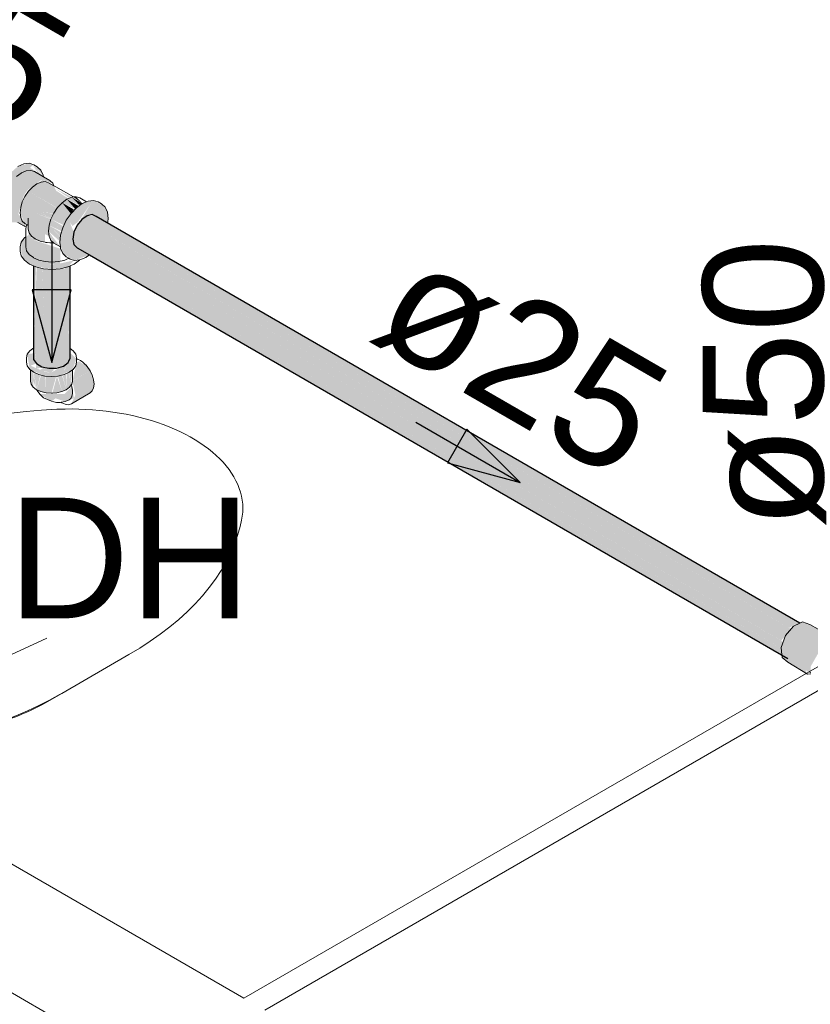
# Model space of a CAD drawing. Header units: millimetres. Extents: x 567 to 934, y -1 to 364.
# Tile 543 of 656: x 742.51 to 743.82, y 65.95 to 67.58. Entities that reach past the tile are written whole.
import ezdxf

# ---------------------------------------------------------------- set-up
doc = ezdxf.new("R2010")
doc.units = ezdxf.units.MM
doc.header["$MEASUREMENT"] = 0
doc.linetypes.add('JIS_02_2.0', pattern=[0.3, 0.2, -0.1])
doc.linetypes.add('NULL', pattern=[0])
for name, color, linetype, lineweight in [('A-WALL', 7, 'Continuous', 25), ('AF-Condutos', 140, 'Continuous', 25), ('AF-Conexões', 152, 'Continuous', 18), ('AF-Curva de transposição', 152, 'Continuous', 18), ('AF-Peça de utilização', 152, 'Continuous', 18), ('AF-Sentido conduto', 140, 'Continuous', 30), ('AF-Textos conduto', 7, 'Continuous', 9), ('DI-Área do detalhe', 10, 'JIS_02_2.0', 0), ('Peças hidrossanitárias', 7, 'Continuous', 13), ('Textos', 7, 'Continuous', 9)]:
    doc.layers.add(name, color=color, linetype=linetype, lineweight=lineweight)
doc.styles.add('Arial', font='arial.ttf')

msp = doc.modelspace()

# ---------------------------------------------------------------- hatches: boundary and pattern name
at = {"layer": 'AF-Condutos', "linetype": 'Continuous'}
for points in [[(742.1196, 67.5547), (742.5157, 67.326), (742.1352, 67.5462)], [(742.635, 67.2579), (742.6197, 67.2593), (742.603, 67.2433), (742.5958, 67.2206), (743.7751, 66.5398), (742.649, 67.2017), (743.7769, 66.551), (742.6505, 67.2153), (743.7822, 66.5625), (742.6552, 67.2268), (743.79, 66.5722), (742.6531, 67.2397), (743.799, 66.5784), (742.6538, 67.2461), (743.8075, 66.5802)], [(742.635, 67.2579), (743.8016, 66.5836), (743.8024, 66.5839)], [(742.6538, 67.2461), (743.7952, 66.5806), (743.8016, 66.5836)], [(743.7937, 66.5815), (742.6531, 67.2397), (743.7843, 66.5756)], [(742.6303, 67.2005), (743.7751, 66.5398), (742.5958, 67.2206), (742.5977, 67.2115), (743.7769, 66.5307)], [(743.7793, 66.5642), (742.6505, 67.2153), (743.7711, 66.5545)], [(742.6519, 67.2288), (743.7793, 66.5642), (743.7873, 66.5738)], [(742.5977, 67.2115), (743.7722, 66.5312), (743.7719, 66.5336)], [(742.5977, 67.2115), (742.603, 67.2062), (743.7822, 66.5253)], [(742.6303, 67.2005), (743.7719, 66.5336), (743.7712, 66.542)], [(743.7707, 66.5423), (743.7744, 66.5525), (742.649, 67.2017)], [(742.5918, 67.1762), (742.5889, 67.0412), (742.5885, 67.1747), (742.5806, 67.1712), (742.5555, 67.1706), (742.5488, 67.0714), (742.5449, 67.1719), (742.5438, 67.1721), (742.5389, 67.0789), (742.536, 67.174), (742.5321, 67.066), (742.531, 67.176), (742.5309, 67.0665), (742.5316, 67.0452), (742.5355, 67.0141), (742.5564, 67.0063), (742.5804, 67.01), (742.5918, 67.0228)], [(742.5321, 67.066), (742.535, 67.1742), (742.5311, 67.1759)], [(742.5389, 67.0789), (742.5438, 67.1721), (742.536, 67.174)], [(742.5488, 67.0714), (742.5554, 67.1694), (742.545, 67.1718)], [(742.5889, 67.0409), (742.5913, 67.176), (742.5885, 67.1747)], [(742.5315, 67.0405), (742.5309, 67.0209), (742.5355, 67.0141)]]:
    msp.add_hatch(color=151, dxfattribs=at).paths.add_polyline_path(points)
at = {"layer": 'AF-Conexões', "linetype": 'Continuous'}
for points in [[(742.5021, 67.248), (742.5208, 67.2419), (742.5056, 67.2623), (742.5146, 67.2925), (742.5209, 67.3018), (742.5442, 67.3188), (742.5628, 67.313), (742.5325, 67.3323), (742.5187, 67.3335), (742.5294, 67.3427), (742.5467, 67.3266), (742.543, 67.3348), (742.5235, 67.3461), (742.5049, 67.3411), (742.4863, 67.3246), (742.4726, 67.301), (742.4676, 67.2766), (742.4726, 67.258), (742.4844, 67.2491)], [(742.5471, 67.3238), (742.5294, 67.3427), (742.5379, 67.3306), (742.5204, 67.3418), (742.52, 67.334)], [(742.5645, 67.3089), (742.5451, 67.3185), (742.5217, 67.299), (742.5764, 67.279), (742.5882, 67.2881), (742.5684, 67.3006)], [(742.5094, 67.2721), (742.5599, 67.2542), (742.542, 67.265), (742.5643, 67.2633), (742.5699, 67.2718), (742.5224, 67.2997), (742.5166, 67.2913), (742.5056, 67.2623)], [(742.5752, 67.2794), (742.5224, 67.2997), (742.57, 67.2722)], [(742.5675, 67.3038), (742.5886, 67.2894), (742.6, 67.2869)], [(742.5927, 67.2627), (742.5782, 67.2808), (742.5708, 67.273), (742.5864, 67.2534)], [(742.6539, 67.247), (742.6547, 67.2546), (742.6447, 67.2767), (742.6302, 67.2845), (742.6116, 67.2795), (742.593, 67.263), (742.5793, 67.2394), (742.5743, 67.215), (742.5793, 67.1964), (742.5989, 67.1851), (742.5911, 67.2483), (742.6253, 67.2786), (742.6092, 67.2519), (742.6257, 67.2605)], [(742.6, 67.2704), (742.5861, 67.2866), (742.5782, 67.2808)], [(742.5975, 67.2697), (742.5782, 67.2808), (742.5927, 67.2627)], [(742.6073, 67.2764), (742.5941, 67.29), (742.5861, 67.2866)], [(742.605, 67.2757), (742.5861, 67.2866), (742.5996, 67.2708)], [(742.6253, 67.2786), (742.5911, 67.2483), (742.5954, 67.2423), (742.6042, 67.2484)], [(742.6119, 67.2797), (742.5941, 67.29), (742.6064, 67.2773)], [(742.6014, 67.2907), (742.5969, 67.2903), (742.6119, 67.2797)], [(742.6547, 67.2546), (742.6534, 67.265), (742.6438, 67.2787)], [(742.5166, 67.2461), (742.5565, 67.2251), (742.5596, 67.2536), (742.5095, 67.2728), (742.5085, 67.264)], [(742.542, 67.265), (742.5587, 67.2553), (742.564, 67.2628)], [(742.5813, 67.2434), (742.5899, 67.249), (742.5708, 67.273), (742.5596, 67.2536)], [(742.522, 67.2368), (742.5305, 67.2191), (742.5499, 67.2152), (742.5498, 67.2404), (742.5233, 67.2598)], [(742.5776, 67.2335), (742.5596, 67.2536), (742.5565, 67.2433)], [(742.5769, 67.2343), (742.58, 67.2418), (742.5596, 67.2536)], [(742.6234, 67.1944), (742.5977, 67.2115), (742.5977, 67.2319), (742.5911, 67.2483), (742.5989, 67.1851)], [(742.5753, 67.2244), (742.5565, 67.2433), (742.5555, 67.2335), (742.5745, 67.2168)], [(742.5637, 67.2144), (742.5753, 67.2074), (742.5555, 67.2335), (742.5565, 67.225)], [(742.575, 67.2248), (742.577, 67.2315), (742.5565, 67.2433)], [(742.5103, 67.2153), (742.5239, 67.1859), (742.5569, 67.178), (742.5748, 67.178), (742.5757, 67.2044), (742.5309, 67.2189), (742.5236, 67.2287)], [(742.5103, 67.1995), (742.5156, 67.1854), (742.5309, 67.176), (742.5612, 67.1702), (742.5875, 67.1743), (742.5984, 67.1853), (742.5612, 67.177), (742.5239, 67.1859), (742.5103, 67.2153)]]:
    msp.add_hatch(color=161, dxfattribs=at).paths.add_polyline_path(points)
at = {"layer": 'AF-Curva de transposição', "linetype": 'Continuous'}
for points in [[(743.8465, 66.5661), (743.8185, 66.5816), (743.8067, 66.586), (743.7916, 66.5789), (743.7782, 66.563), (743.7711, 66.5434), (743.7726, 66.5268), (743.8069, 66.5162), (743.8116, 66.5059), (743.8203, 66.4998), (743.8203, 66.5121), (743.8357, 66.5391), (743.8666, 66.5456), (743.8563, 66.5559), (743.8383, 66.5606)], [(743.7822, 66.5188), (743.8146, 66.4992), (743.8069, 66.5162), (743.7726, 66.5268)]]:
    msp.add_hatch(color=161, dxfattribs=at).paths.add_polyline_path(points)
at = {"layer": 'AF-Peça de utilização', "linetype": 'Continuous'}
for points in [[(742.5488, 67.0079), (742.5918, 67.0337), (742.5355, 67.014), (742.5345, 67.0056)], [(742.5204, 67.0296), (742.5245, 67.0045), (742.5498, 66.9933), (742.5713, 66.9933), (742.5954, 67.0036), (742.6022, 67.022), (742.5923, 67.0311), (742.5826, 67.0031), (742.5606, 66.9993), (742.5498, 67.0001), (742.5258, 67.0106), (742.5355, 67.014), (742.5309, 67.0312)], [(742.6062, 67.0179), (742.6023, 67.0157), (742.5954, 66.9854), (742.6246, 67.0023), (742.6199, 67.0092)], [(742.5258, 67.0036), (742.5258, 66.985), (742.5304, 66.975), (742.5304, 67.0001)], [(742.549, 67.0079), (742.5397, 67.0025), (742.5606, 66.9993), (742.5655, 67.0042)], [(742.587, 67.0147), (742.5606, 66.9993), (742.5814, 67.0025)], [(742.5942, 67.0027), (742.5915, 67.0006), (742.5934, 66.9787)], [(742.6282, 66.9686), (742.6312, 66.98), (742.6246, 67.0023), (742.5953, 66.985), (742.6003, 66.9621), (742.5936, 66.9474)], [(742.5348, 66.9729), (742.5316, 66.9994), (742.5304, 66.9855)], [(742.536, 66.9711), (742.536, 66.9974), (742.5316, 66.9994)], [(742.536, 66.9966), (742.536, 66.971), (742.542, 66.9947)], [(742.536, 66.9708), (742.5432, 66.9676), (742.5432, 66.9949)], [(742.5432, 66.9938), (742.5432, 66.9676), (742.5504, 66.9932)], [(742.5505, 66.9933), (742.5432, 66.9676), (742.5516, 66.9656)], [(742.5516, 66.9656), (742.5594, 66.9924), (742.5516, 66.9932)], [(742.5594, 66.9926), (742.5516, 66.9656), (742.5606, 66.9649), (742.5681, 66.9919)], [(742.5696, 66.9932), (742.5621, 66.965), (742.578, 66.9676)], [(742.578, 66.9938), (742.5713, 66.9933), (742.578, 66.9676)], [(742.578, 66.9949), (742.578, 66.9676), (742.5852, 66.9708)], [(742.5852, 66.9966), (742.579, 66.9952), (742.5852, 66.9708)], [(742.5852, 66.971), (742.5907, 66.975), (742.5907, 66.9999), (742.5865, 66.998)], [(742.5907, 66.975), (742.5934, 66.9787), (742.5913, 67.0005)], [(742.5831, 66.9512), (742.5979, 66.9567), (742.5942, 66.9757), (742.5821, 66.9636), (742.5411, 66.9634), (742.5607, 66.9515), (742.5674, 66.9564)]]:
    msp.add_hatch(color=161, dxfattribs=at).paths.add_polyline_path(points)

# ---------------------------------------------------------------- linework, layer by layer
at = {"layer": 'A-WALL', "color": 8, "lineweight": 5}
for p, q in [((745.5298, 67.4917), (742.8798, 65.9617)), ((742.9144, 65.9417), (745.5644, 67.4717)), ((742.8798, 65.9617), (741.2343, 66.9117))]:
    msp.add_line(p, q, dxfattribs=at)
at = {"layer": 'AF-Condutos'}
for p, q in [((742.6108, 67.253), (742.603, 67.2433)), ((742.6197, 67.2593), (742.6108, 67.253)), ((742.6283, 67.261), (742.6197, 67.2593)), ((742.635, 67.2579), (742.6283, 67.261)), ((743.8024, 66.5839), (742.635, 67.2579)), ((742.5977, 67.2319), (742.5958, 67.2206)), ((742.603, 67.2433), (742.5977, 67.2319)), ((742.5958, 67.2206), (742.5977, 67.2115)), ((742.5977, 67.2115), (742.603, 67.2062)), ((742.603, 67.2062), (742.6234, 67.1944)), ((742.6234, 67.1944), (743.7822, 66.5253)), ((742.5309, 67.176), (742.5309, 67.0665)), ((742.5918, 67.0396), (742.5918, 67.1762)), ((742.5309, 67.0665), (742.5309, 67.0451)), ((742.5309, 67.0451), (742.5309, 67.0444)), ((742.5309, 67.0444), (742.5309, 67.0421)), ((742.5309, 67.0421), (742.5309, 67.0403)), ((742.5309, 67.0403), (742.5309, 67.0402)), ((742.5309, 67.0402), (742.5309, 67.0209)), ((742.5918, 67.0391), (742.5918, 67.0396)), ((742.5918, 67.0228), (742.5918, 67.0391)), ((742.5309, 67.0209), (742.5355, 67.0141)), ((742.5885, 67.0157), (742.5918, 67.0228)), ((742.5355, 67.0141), (742.5445, 67.0089)), ((742.5445, 67.0089), (742.5564, 67.0063)), ((742.5564, 67.0063), (742.5691, 67.0066)), ((742.5691, 67.0066), (742.5804, 67.01)), ((742.5804, 67.01), (742.5885, 67.0157))]:
    msp.add_line(p, q, dxfattribs=at)
at = {"layer": 'AF-Conexões'}
for p, q in [((742.5145, 67.3452), (742.5049, 67.3411)), ((742.5235, 67.3461), (742.5145, 67.3452)), ((742.5312, 67.3437), (742.5235, 67.3461)), ((742.5371, 67.3403), (742.5312, 67.3437)), ((742.5104, 67.3298), (742.5028, 67.3243)), ((742.5108, 67.3301), (742.5104, 67.3298)), ((742.5187, 67.3335), (742.5108, 67.3301)), ((742.5261, 67.3342), (742.5187, 67.3335)), ((742.5325, 67.3323), (742.5261, 67.3342)), ((742.5471, 67.3238), (742.5325, 67.3323)), ((742.543, 67.3348), (742.5371, 67.3403)), ((742.5467, 67.3266), (742.543, 67.3348)), ((742.5362, 67.312), (742.5291, 67.3068)), ((742.5434, 67.3151), (742.5362, 67.312)), ((742.5501, 67.3157), (742.5434, 67.3151)), ((742.5471, 67.3238), (742.5467, 67.3266)), ((742.5579, 67.3176), (742.5471, 67.3238)), ((742.5558, 67.314), (742.5501, 67.3157)), ((742.5647, 67.3088), (742.5558, 67.314)), ((742.5628, 67.313), (742.5579, 67.3176)), ((742.5634, 67.3116), (742.5628, 67.313)), ((742.5647, 67.3088), (742.5634, 67.3116)), ((742.5224, 67.2997), (742.5166, 67.2913)), ((742.5291, 67.3068), (742.5224, 67.2997)), ((742.5656, 67.3083), (742.5647, 67.3088)), ((742.5679, 67.307), (742.5656, 67.3083)), ((742.5969, 67.2903), (742.5679, 67.307)), ((742.5122, 67.2822), (742.5095, 67.2728)), ((742.5166, 67.2913), (742.5122, 67.2822)), ((742.5782, 67.2808), (742.5708, 67.273)), ((742.5861, 67.2866), (742.5782, 67.2808)), ((742.5941, 67.29), (742.5861, 67.2866)), ((742.5969, 67.2903), (742.5941, 67.29)), ((742.6014, 67.2907), (742.5969, 67.2903)), ((742.6078, 67.2888), (742.6014, 67.2907)), ((742.6116, 67.2795), (742.6019, 67.2725)), ((742.6186, 67.2825), (742.6078, 67.2888)), ((742.6186, 67.2825), (742.6116, 67.2795)), ((742.6212, 67.2836), (742.6186, 67.2825)), ((742.6302, 67.2845), (742.6212, 67.2836)), ((742.6379, 67.2821), (742.6302, 67.2845)), ((742.6438, 67.2787), (742.6379, 67.2821)), ((742.6497, 67.2732), (742.6438, 67.2787)), ((742.5095, 67.2728), (742.5085, 67.264)), ((742.5085, 67.264), (742.5095, 67.2563)), ((742.5644, 67.2637), (742.5596, 67.2536)), ((742.5708, 67.273), (742.5644, 67.2637)), ((742.593, 67.263), (742.5852, 67.2517)), ((742.6019, 67.2725), (742.593, 67.263)), ((742.6534, 67.265), (742.6497, 67.2732)), ((742.6547, 67.2546), (742.6534, 67.265)), ((742.505, 67.248), (742.5146, 67.2425)), ((742.5095, 67.2563), (742.5114, 67.252)), ((742.5114, 67.252), (742.5122, 67.2502)), ((742.5122, 67.2502), (742.5166, 67.2461)), ((742.5166, 67.2461), (742.5204, 67.2439)), ((742.522, 67.2551), (742.522, 67.243)), ((742.5596, 67.2536), (742.5565, 67.2433)), ((742.5852, 67.2517), (742.5793, 67.2394)), ((742.6539, 67.247), (742.6541, 67.2491)), ((742.6541, 67.2491), (742.6547, 67.2546)), ((742.5146, 67.2425), (742.5152, 67.2423)), ((742.5152, 67.2423), (742.5159, 67.242)), ((742.5159, 67.242), (742.5188, 67.2412)), ((742.5181, 67.2382), (742.5178, 67.2368)), ((742.5178, 67.2368), (742.5178, 67.2258)), ((742.5186, 67.2403), (742.5181, 67.2382)), ((742.5188, 67.2412), (742.5186, 67.2403)), ((742.5193, 67.2433), (742.5188, 67.2412)), ((742.5204, 67.2439), (742.522, 67.243)), ((742.522, 67.243), (742.522, 67.2411)), ((742.522, 67.2411), (742.522, 67.2406)), ((742.522, 67.2406), (742.522, 67.2402)), ((742.522, 67.2402), (742.522, 67.2368)), ((742.522, 67.2368), (742.5233, 67.231)), ((742.5233, 67.231), (742.5246, 67.2292)), ((742.5565, 67.2433), (742.5555, 67.2335)), ((742.5555, 67.2335), (742.5565, 67.225)), ((742.5793, 67.2394), (742.5756, 67.2269)), ((742.5103, 67.2153), (742.5085, 67.2074)), ((742.5141, 67.2206), (742.5103, 67.2153)), ((742.5146, 67.2213), (742.5141, 67.2206)), ((742.5156, 67.2226), (742.5146, 67.2213)), ((742.5178, 67.2243), (742.5156, 67.2226)), ((742.5178, 67.2258), (742.5178, 67.2243)), ((742.5178, 67.2243), (742.5178, 67.2074)), ((742.5246, 67.2292), (742.5272, 67.2255)), ((742.5272, 67.2255), (742.5335, 67.2208)), ((742.5335, 67.2208), (742.5416, 67.2172)), ((742.5416, 67.2172), (742.5499, 67.2152)), ((742.5499, 67.2152), (742.551, 67.215)), ((742.551, 67.215), (742.5535, 67.2148)), ((742.5535, 67.2148), (742.5578, 67.2144)), ((742.5565, 67.225), (742.5577, 67.2224)), ((742.5577, 67.2224), (742.5596, 67.2182)), ((742.5578, 67.2144), (742.5612, 67.2142)), ((742.5596, 67.2182), (742.5637, 67.2144)), ((742.5612, 67.2142), (742.5614, 67.2142)), ((742.5614, 67.2142), (742.5633, 67.2143)), ((742.5633, 67.2143), (742.5637, 67.2144)), ((742.5637, 67.2144), (742.5641, 67.214)), ((742.5641, 67.214), (742.5644, 67.2137)), ((742.5644, 67.2137), (742.5753, 67.2074)), ((742.5756, 67.2269), (742.5743, 67.215)), ((742.5743, 67.215), (742.5753, 67.2074)), ((742.5085, 67.2074), (742.5085, 67.2006)), ((742.5085, 67.2006), (742.5103, 67.1927)), ((742.5178, 67.2074), (742.5193, 67.2009)), ((742.5193, 67.2009), (742.5236, 67.1949)), ((742.5753, 67.2074), (742.5756, 67.2046)), ((742.5756, 67.2046), (742.5793, 67.1964)), ((742.5103, 67.1927), (742.5156, 67.1854)), ((742.5156, 67.1854), (742.5239, 67.1791)), ((742.5236, 67.1949), (742.5305, 67.1897)), ((742.5305, 67.1897), (742.5309, 67.1895)), ((742.5309, 67.1895), (742.5395, 67.1857)), ((742.5395, 67.1857), (742.55, 67.1832)), ((742.55, 67.1832), (742.5612, 67.1824)), ((742.5612, 67.1824), (742.5724, 67.1832)), ((742.5724, 67.1832), (742.5751, 67.1839)), ((742.5751, 67.1839), (742.5781, 67.1846)), ((742.5781, 67.1846), (742.5829, 67.1857)), ((742.5793, 67.1964), (742.5852, 67.1909)), ((742.5829, 67.1857), (742.5839, 67.1862)), ((742.5839, 67.1862), (742.5882, 67.1881)), ((742.5852, 67.1909), (742.5893, 67.1886)), ((742.5882, 67.1881), (742.5886, 67.1883)), ((742.5886, 67.1883), (742.5893, 67.1886)), ((742.5893, 67.1886), (742.5909, 67.1877)), ((742.5909, 67.1877), (742.5911, 67.1875)), ((742.5911, 67.1875), (742.5918, 67.1873)), ((742.5918, 67.1873), (742.5989, 67.1851)), ((742.5984, 67.1791), (742.6068, 67.1854)), ((742.5989, 67.1851), (742.6072, 67.1859)), ((742.6068, 67.1854), (742.6069, 67.1856)), ((742.6069, 67.1856), (742.6072, 67.1859)), ((742.6072, 67.1859), (742.6075, 67.186)), ((742.6075, 67.186), (742.6078, 67.186)), ((742.6078, 67.186), (742.6175, 67.1901)), ((742.6175, 67.1901), (742.6183, 67.1907)), ((742.6183, 67.1907), (742.6234, 67.1944)), ((742.5239, 67.1791), (742.5309, 67.176)), ((742.5309, 67.176), (742.5348, 67.1743)), ((742.5348, 67.1743), (742.5475, 67.1712)), ((742.5475, 67.1712), (742.5612, 67.1702)), ((742.5612, 67.1702), (742.5748, 67.1712)), ((742.5748, 67.1712), (742.5875, 67.1743)), ((742.5875, 67.1743), (742.5918, 67.1762)), ((742.5918, 67.1762), (742.5984, 67.1791))]:
    msp.add_line(p, q, dxfattribs=at)
at = {"layer": 'AF-Curva de transposição'}
for p, q in [((743.7916, 66.5789), (743.7782, 66.563)), ((743.8024, 66.5839), (743.7916, 66.5789)), ((743.8067, 66.586), (743.8024, 66.5839)), ((743.8185, 66.5816), (743.8067, 66.586)), ((743.8465, 66.5661), (743.8185, 66.5816)), ((743.7782, 66.563), (743.7711, 66.5434)), ((743.7711, 66.5434), (743.7722, 66.5311)), ((743.7722, 66.5311), (743.7726, 66.5268)), ((743.7726, 66.5268), (743.7822, 66.5188)), ((743.7822, 66.5188), (743.8146, 66.4992)), ((743.8146, 66.4992), (743.8203, 66.4998)), ((743.8174, 66.5032), (743.8203, 66.5018))]:
    msp.add_line(p, q, dxfattribs=at)
at = {"layer": 'AF-Peça de utilização'}
for p, q in [((742.5245, 67.0354), (742.5204, 67.0296)), ((742.5311, 67.0404), (742.5245, 67.0354)), ((742.5966, 67.0354), (742.5918, 67.0391)), ((742.6008, 67.0296), (742.5966, 67.0354)), ((742.5204, 67.0296), (742.5189, 67.0234)), ((742.5189, 67.0234), (742.5189, 67.0166)), ((742.6022, 67.0234), (742.6008, 67.0296)), ((742.6022, 67.022), (742.6022, 67.0234)), ((742.6022, 67.0166), (742.6022, 67.022)), ((742.6033, 67.0215), (742.6027, 67.0218)), ((742.6036, 67.0214), (742.6033, 67.0215)), ((742.6085, 67.0193), (742.6036, 67.0214)), ((742.6124, 67.0164), (742.6085, 67.0193)), ((742.5189, 67.0166), (742.5203, 67.0103)), ((742.5203, 67.0103), (742.5245, 67.0045)), ((742.5245, 67.0045), (742.5258, 67.0036)), ((742.5258, 67.0036), (742.5311, 66.9996)), ((742.5258, 67.0036), (742.5258, 66.985)), ((742.59, 66.9996), (742.5954, 67.0036)), ((742.5954, 67.0036), (742.5966, 67.0045)), ((742.5954, 66.985), (742.5954, 67.0036)), ((742.5966, 67.0045), (742.6008, 67.0103)), ((742.6008, 67.0103), (742.6022, 67.0166)), ((742.6144, 67.015), (742.6124, 67.0164)), ((742.6173, 67.012), (742.6144, 67.015)), ((742.6175, 67.0117), (742.6173, 67.012)), ((742.6199, 67.0092), (742.6175, 67.0117)), ((742.6246, 67.0023), (742.6199, 67.0092)), ((742.6282, 66.9948), (742.6246, 67.0023)), ((742.5258, 66.985), (742.527, 66.9798)), ((742.5311, 66.9996), (742.5397, 66.9957)), ((742.5397, 66.9957), (742.5498, 66.9933)), ((742.5498, 66.9933), (742.5606, 66.9925)), ((742.5606, 66.9925), (742.5713, 66.9933)), ((742.5713, 66.9933), (742.5814, 66.9957)), ((742.5814, 66.9957), (742.59, 66.9996)), ((742.5942, 66.9798), (742.5954, 66.985)), ((742.6305, 66.9872), (742.6282, 66.9948)), ((742.6312, 66.98), (742.6305, 66.9872)), ((742.527, 66.9798), (742.5304, 66.975)), ((742.5304, 66.975), (742.5353, 66.9713)), ((742.5353, 66.9713), (742.536, 66.9708)), ((742.536, 66.9708), (742.5362, 66.9707)), ((742.5362, 66.9707), (742.5432, 66.9676)), ((742.5362, 66.9707), (742.5363, 66.9705)), ((742.5363, 66.9705), (742.5369, 66.9696)), ((742.5369, 66.9696), (742.5411, 66.9634)), ((742.578, 66.9676), (742.5852, 66.9708)), ((742.5852, 66.9708), (742.5907, 66.975)), ((742.5907, 66.975), (742.5934, 66.9787)), ((742.5934, 66.9787), (742.5942, 66.9798)), ((742.5942, 66.9757), (742.5934, 66.9787)), ((742.5953, 66.97), (742.5942, 66.9757)), ((742.5955, 66.9647), (742.5953, 66.97)), ((742.6246, 66.9653), (742.6282, 66.9686)), ((742.6282, 66.9686), (742.6305, 66.9736)), ((742.6305, 66.9736), (742.6312, 66.98)), ((742.5411, 66.9634), (742.5472, 66.9575)), ((742.5432, 66.9676), (742.5516, 66.9656)), ((742.5472, 66.9575), (742.5539, 66.9545)), ((742.5516, 66.9656), (742.5606, 66.9649)), ((742.5539, 66.9545), (742.5607, 66.9515)), ((742.5606, 66.9649), (742.5621, 66.965)), ((742.5621, 66.965), (742.5696, 66.9656)), ((742.5696, 66.9656), (742.578, 66.9676)), ((742.5831, 66.9512), (742.5899, 66.954)), ((742.5899, 66.954), (742.5927, 66.9564)), ((742.5927, 66.9564), (742.5946, 66.9601)), ((742.5936, 66.9474), (742.6246, 66.9653)), ((742.5946, 66.9601), (742.5955, 66.9647)), ((742.5607, 66.9515), (742.5644, 66.9509)), ((742.5644, 66.9509), (742.5687, 66.9493)), ((742.5687, 66.9493), (742.5754, 66.9496)), ((742.5754, 66.9496), (742.5758, 66.9497)), ((742.5758, 66.9497), (742.5764, 66.9498)), ((742.5764, 66.9498), (742.5831, 66.9512)), ((742.5764, 66.9498), (742.5776, 66.949)), ((742.5776, 66.949), (742.5835, 66.9465)), ((742.5835, 66.9465), (742.5889, 66.9459)), ((742.5889, 66.9459), (742.5936, 66.9474))]:
    msp.add_line(p, q, dxfattribs=at)
at = {"layer": 'AF-Sentido conduto'}
for p, q in [((742.5935, 67.1364), (742.5288, 67.1364)), ((742.5288, 67.1364), (742.5612, 67.0156)), ((742.5612, 67.0156), (742.5935, 67.1364)), ((743.2499, 66.9053), (743.2175, 66.8493)), ((743.3383, 66.8169), (743.2499, 66.9053)), ((743.2175, 66.8493), (743.3383, 66.8169))]:
    msp.add_line(p, q, dxfattribs=at)
for points in [[(742.5612, 67.2156), (742.5612, 67.0156)], [(743.1651, 66.9169), (743.3383, 66.8169)]]:
    msp.add_lwpolyline(points, dxfattribs=at)
at = {"layer": 'DI-Área do detalhe'}
msp.add_lwpolyline([(753.0173, 67.1055), (746.7732, 63.5005), (738.6481, 68.1915), (744.8922, 71.7965), (753.0173, 67.1055)], dxfattribs=at)
at = {"layer": 'Peças hidrossanitárias', "color": 8, "lineweight": 5}
for p, q in [((742.494, 66.5315), (742.5531, 66.5588)), ((742.5776, 66.4672), (742.6889, 66.5315)), ((742.5776, 66.4672), (742.5507, 66.4517))]:
    msp.add_line(p, q, dxfattribs=at)
for points in [[(742.5695, 66.9382), (742.5441, 66.9368), (742.5188, 66.9347), (742.4937, 66.9321), (742.4688, 66.9288), (742.4441, 66.925), (742.4197, 66.9207), (742.3956, 66.9158), (742.3719, 66.9103), (742.3486, 66.9043), (742.3257, 66.8977), (742.3033, 66.8907), (742.2814, 66.8831), (742.2601, 66.875), (742.2393, 66.8664), (742.2191, 66.8574), (742.1996, 66.8479), (742.1808, 66.8379), (742.1693, 66.8315)], [(742.5695, 66.9382), (742.5441, 66.9368), (742.5188, 66.9347), (742.4937, 66.9321), (742.4688, 66.9288), (742.4599, 66.9275)], [(742.8761, 66.7545), (742.8772, 66.7611), (742.8779, 66.7677), (742.8781, 66.7743), (742.8778, 66.7809), (742.8771, 66.7875), (742.8759, 66.794), (742.8743, 66.8006), (742.8722, 66.807), (742.8697, 66.8135), (742.8667, 66.8198), (742.8633, 66.8261), (742.8595, 66.8324), (742.8552, 66.8385), (742.8505, 66.8445), (742.8454, 66.8504), (742.8399, 66.8562), (742.834, 66.8618), (742.8277, 66.8673), (742.8211, 66.8727), (742.814, 66.8779), (742.8066, 66.8829), (742.7989, 66.8878), (742.7909, 66.8925), (742.7825, 66.897), (742.7738, 66.9012), (742.7648, 66.9053), (742.7556, 66.9092), (742.7461, 66.9129), (742.7363, 66.9163), (742.7263, 66.9195), (742.7161, 66.9225), (742.7057, 66.9252), (742.6952, 66.9277), (742.6844, 66.93), (742.6735, 66.932), (742.6625, 66.9337), (742.6514, 66.9352), (742.6401, 66.9364), (742.6288, 66.9374), (742.6175, 66.9381), (742.6061, 66.9386), (742.5947, 66.9388), (742.5832, 66.9387), (742.5718, 66.9383), (742.5695, 66.9382)], [(742.8761, 66.7545), (742.8772, 66.7611), (742.8779, 66.7677), (742.8781, 66.7743), (742.8778, 66.7809), (742.8771, 66.7875), (742.8759, 66.794), (742.8743, 66.8006), (742.8722, 66.807), (742.8697, 66.8135), (742.8667, 66.8198), (742.8633, 66.8261), (742.8595, 66.8324), (742.8552, 66.8385), (742.8505, 66.8445), (742.8454, 66.8504), (742.8399, 66.8562), (742.834, 66.8618), (742.8277, 66.8673), (742.8211, 66.8727), (742.814, 66.8779), (742.8066, 66.8829), (742.7989, 66.8878), (742.7909, 66.8925), (742.7825, 66.897), (742.7738, 66.9012), (742.7648, 66.9053), (742.7556, 66.9092), (742.7461, 66.9129), (742.7363, 66.9163), (742.7263, 66.9195), (742.7161, 66.9225), (742.7057, 66.9252), (742.6952, 66.9277), (742.6844, 66.93), (742.6735, 66.932), (742.6625, 66.9337), (742.6514, 66.9352), (742.6401, 66.9364), (742.6288, 66.9374), (742.6175, 66.9381), (742.6061, 66.9386), (742.5947, 66.9388), (742.5832, 66.9387), (742.5718, 66.9383), (742.5695, 66.9382)], [(742.6889, 66.5315), (742.707, 66.5424), (742.7244, 66.5537), (742.741, 66.5654), (742.7567, 66.5775), (742.7716, 66.5899), (742.7856, 66.6027), (742.7988, 66.6157), (742.811, 66.6291), (742.8223, 66.6427), (742.8326, 66.6566), (742.842, 66.6708), (742.8503, 66.6851), (742.8577, 66.6996), (742.8641, 66.7142), (742.8694, 66.729), (742.8737, 66.744), (742.8761, 66.7545)], [(742.8546, 66.6935), (742.8577, 66.6996), (742.8641, 66.7142), (742.8694, 66.729), (742.8737, 66.744), (742.8761, 66.7545)], [(742.6889, 66.5315), (742.707, 66.5424), (742.7244, 66.5537), (742.741, 66.5654), (742.7567, 66.5775), (742.7716, 66.5899), (742.7856, 66.6027), (742.7988, 66.6157), (742.811, 66.6291), (742.8223, 66.6427), (742.8326, 66.6566), (742.842, 66.6708), (742.8503, 66.6851), (742.8537, 66.6917)], [(742.3528, 66.3855), (742.3753, 66.3903), (742.3974, 66.3957), (742.4191, 66.4016), (742.4404, 66.408), (742.4613, 66.4149), (742.4816, 66.4222), (742.5014, 66.43), (742.5207, 66.4383), (742.5394, 66.447), (742.5575, 66.4561), (742.5749, 66.4657), (742.5776, 66.4672)], [(742.3528, 66.3855), (742.3753, 66.3903), (742.3974, 66.3957), (742.4191, 66.4016), (742.4404, 66.408), (742.4613, 66.4149), (742.4816, 66.4222), (742.5014, 66.43), (742.5207, 66.4383), (742.5394, 66.447), (742.5575, 66.4561), (742.5749, 66.4657), (742.5776, 66.4672)], [(742.4769, 66.4199), (742.4858, 66.4228), (742.4946, 66.4259), (742.5032, 66.4291), (742.5116, 66.4325), (742.5199, 66.436), (742.5279, 66.4397), (742.5357, 66.4436), (742.5433, 66.4476), (742.5507, 66.4517)]]:
    msp.add_lwpolyline(points, dxfattribs=at)

# ---------------------------------------------------------------- texts
at = {"layer": 'AF-Textos conduto', "linetype": 'NULL', "char_height": 0.2, "width": 0.962805, "attachment_point": 8, "line_spacing_factor": 0.6, "style": 'Arial'}
for s, insert, rotation in [('ø25', (742.3005, 67.5045), 329.9999), ('ø25', (743.29, 66.9333), 329.9999), ('ø50', (743.8462, 66.9807), 90.0002)]:
    msp.add_mtext(s, dxfattribs=dict(at, insert=insert, rotation=rotation))
at = {"layer": 'Textos', "linetype": 'NULL', "insert": (742.4881, 66.5917), "char_height": 0.2, "width": 0.807317, "attachment_point": 7, "line_spacing_factor": 0.6, "style": 'Arial'}
msp.add_mtext('DH', dxfattribs=at)

doc.saveas('drawing.dxf')
